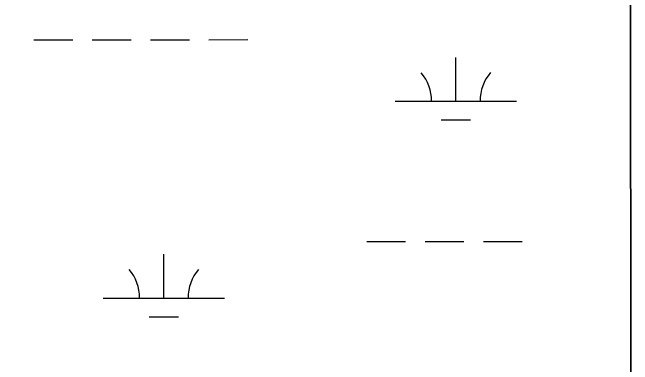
# Model space of a CAD drawing. Extents: x 3279314 to 3317160, y 734079 to 759431.
# Drawn here: x 3314430 to 3314941, y 741124 to 741414 of the extents above; entities that cross this region are included whole.
import ezdxf

# ---------------------------------------------------------------- set-up
doc = ezdxf.new("R2010")
doc.units = 0
for name, color, linetype in [('V-GRID-FRAM', 7, 'Continuous'), ('V-SITE-VEGE', 7, 'Continuous'), ('V-WETL-SWMP', 7, 'Continuous')]:
    doc.layers.add(name, color=color, linetype=linetype)

msp = doc.modelspace()

# ---------------------------------------------------------------- linework, layer by layer
at = {"layer": 'V-GRID-FRAM'}
msp.add_lwpolyline([(3283455.67, 757641.37), (3314923.72, 757657.39), (3314940.91, 739471.92), (3283456.99, 739455.89), (3283455.67, 757641.37)], dxfattribs=at)
at = {"layer": 'V-SITE-VEGE'}
msp.add_line((3314940.91, 739471.92), (3314938.76, 741741.59), dxfattribs=at)
at = {"layer": 'V-WETL-SWMP'}
for p, q in [((3314940.91, 739471.92), (3314938.76, 741741.59)), ((3314940.91, 739471.92), (3314938.76, 741741.59)), ((3314448.07, 741391.71), (3314480.07, 741391.73)), ((3314496.07, 741391.73), (3314528.07, 741391.75)), ((3314544.07, 741391.76), (3314576.07, 741391.77)), ((3314592.07, 741391.78), (3314624.07, 741391.8)), ((3314795.41, 741341.14), (3314795.39, 741377.14)), ((3314745.41, 741341.12), (3314845.41, 741341.17)), ((3314783.42, 741325.71), (3314807.42, 741325.72)), ((3314722.06, 741225.67), (3314754.06, 741225.69)), ((3314770.06, 741225.7), (3314802.06, 741225.72)), ((3314818.06, 741225.72), (3314850.06, 741225.74)), ((3314555.02, 741179.16), (3314555, 741215.16)), ((3314505.02, 741179.13), (3314605.02, 741179.18)), ((3314543.03, 741163.72), (3314567.03, 741163.73))]:
    msp.add_line(p, q, dxfattribs=at)
for centre, start, end in [((3314740.16, 741341.59), 359.2573, 40.801), ((3314850.65, 741341.65), 139.2573, 180.801), ((3314499.78, 741179.61), 359.2573, 40.801), ((3314610.26, 741179.66), 139.2573, 180.801)]:
    msp.add_arc(centre, 35.25, start, end, dxfattribs=at)

doc.saveas('drawing.dxf')
